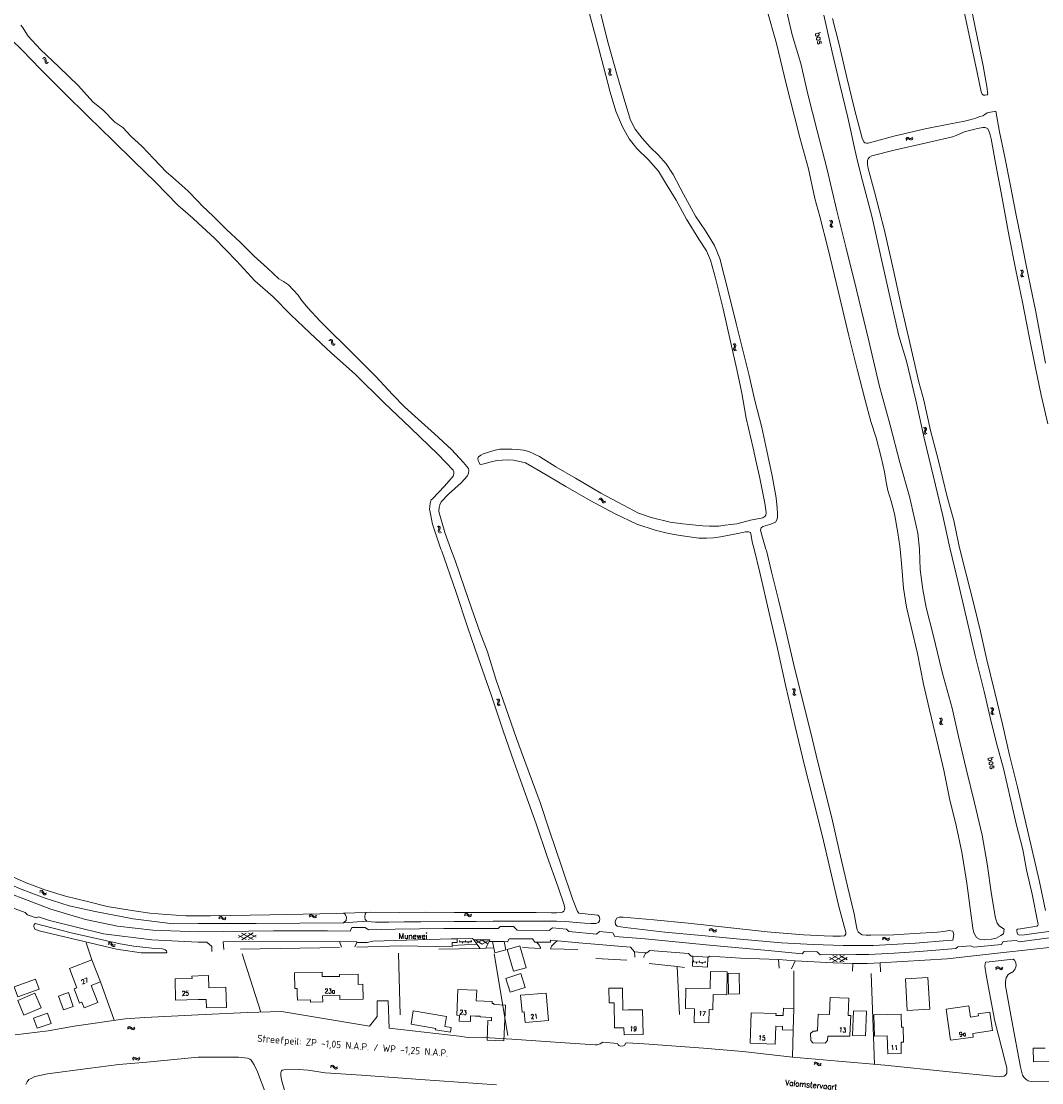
# Model space of a CAD drawing. Header units: metres. Extents: x 189705 to 199106, y 581686 to 588448.
# Tile 395 of 555: x 195938 to 196294, y 586314 to 586684. Entities that reach past the tile are written whole.
import ezdxf

# ---------------------------------------------------------------- set-up
doc = ezdxf.new("R2010")
doc.units = ezdxf.units.M
doc.layers.add('B-WA-OG-GBKN-G', color=7, linetype='Continuous', lineweight=18)
doc.layers.add('X-XX-AL-T25', color=7, linetype='Continuous', lineweight=25)
doc.styles.add('NLCS-ISO-M2000-T25', font='NLCS-ISO.ttf', dxfattribs={"height": 5})
doc.styles.add('Style-STANDARD', font='STANDARD.shx')

msp = doc.modelspace()

# ---------------------------------------------------------------- linework, layer by layer
at = {"layer": 'B-WA-OG-GBKN-G'}
for p, q in [((195945.685, 586671.153), (195946.092, 586671.127)), ((195946.031, 586671.51), (195946.437, 586671.487)), ((195946.092, 586671.127), (195946.389, 586670.989)), ((195946.389, 586670.989), (195946.539, 586670.699)), ((195946.437, 586671.487), (195946.735, 586671.351)), ((195946.539, 586670.699), (195946.586, 586670.287)), ((195946.586, 586670.287), (195946.625, 586669.881)), ((195946.735, 586671.351), (195946.89, 586671.05)), ((195946.89, 586671.05), (195946.93, 586670.645)), ((195946.93, 586670.645), (195946.972, 586670.239)), ((195946.972, 586670.239), (195947.119, 586669.944)), ((195946.625, 586669.881), (195946.772, 586669.586)), ((195946.772, 586669.586), (195947.078, 586669.445)), ((195947.078, 586669.445), (195947.486, 586669.42)), ((195947.119, 586669.944), (195947.424, 586669.802)), ((195947.424, 586669.802), (195947.832, 586669.777)), ((196143.035, 586667.59), (196143.384, 586667.379)), ((196143.384, 586667.379), (196143.584, 586667.119)), ((196143.583, 586666.793), (196143.435, 586666.406)), ((196143.506, 586667.747), (196143.856, 586667.539)), ((196143.584, 586667.119), (196143.583, 586666.793)), ((196143.905, 586666.565), (196143.755, 586666.185)), ((196143.856, 586667.539), (196144.058, 586667.281)), ((196144.056, 586666.942), (196143.905, 586666.565)), ((196144.058, 586667.281), (196144.056, 586666.942)), ((196143.282, 586666.027), (196143.277, 586665.698)), ((196143.277, 586665.698), (196143.483, 586665.432)), ((196143.435, 586666.406), (196143.282, 586666.027)), ((196143.483, 586665.432), (196143.834, 586665.221)), ((196143.755, 586666.185), (196143.75, 586665.856)), ((196143.75, 586665.856), (196143.955, 586665.589)), ((196143.955, 586665.589), (196144.305, 586665.378)), ((196246.91, 586643.078), (196247.132, 586643.419)), ((196247.047, 586642.601), (196247.272, 586642.941)), ((196247.132, 586643.419), (196247.397, 586643.611)), ((196247.272, 586642.941), (196247.54, 586643.131)), ((196247.397, 586643.611), (196247.736, 586643.595)), ((196247.54, 586643.131), (196247.866, 586643.116)), ((196247.736, 586643.595), (196248.107, 586643.429)), ((196247.866, 586643.116), (196248.247, 586642.952)), ((196248.107, 586643.429), (196248.48, 586643.264)), ((196248.247, 586642.952), (196248.619, 586642.784)), ((196248.48, 586643.264), (196248.809, 586643.246)), ((196248.619, 586642.784), (196248.947, 586642.767)), ((196248.809, 586643.246), (196249.084, 586643.439)), ((196248.947, 586642.767), (196249.222, 586642.962)), ((196249.084, 586643.439), (196249.309, 586643.781)), ((196249.222, 586642.962), (196249.447, 586643.304)), ((196220.837, 586614.772), (196221.182, 586614.554)), ((196220.362, 586614.627), (196220.705, 586614.407)), ((196220.566, 586613.059), (196220.553, 586612.73)), ((196220.553, 586612.73), (196220.752, 586612.458)), ((196220.729, 586613.433), (196220.566, 586613.059)), ((196220.705, 586614.407), (196220.898, 586614.142)), ((196220.888, 586613.816), (196220.729, 586613.433)), ((196220.752, 586612.458), (196221.097, 586612.238)), ((196220.898, 586614.142), (196220.888, 586613.816)), ((196221.044, 586613.203), (196221.03, 586612.874)), ((196221.03, 586612.874), (196221.227, 586612.602)), ((196221.204, 586613.579), (196221.044, 586613.203)), ((196221.182, 586614.554), (196221.376, 586614.291)), ((196221.365, 586613.952), (196221.204, 586613.579)), ((196221.227, 586612.602), (196221.572, 586612.382)), ((196221.376, 586614.291), (196221.365, 586613.952)), ((196286.944, 586597.329), (196287.279, 586597.097)), ((196287.271, 586596.122), (196287.095, 586595.754)), ((196287.442, 586596.5), (196287.271, 586596.122)), ((196287.279, 586597.097), (196287.463, 586596.825)), ((196287.424, 586597.457), (196287.761, 586597.228)), ((196287.463, 586596.825), (196287.442, 586596.5)), ((196287.75, 586596.252), (196287.577, 586595.883)), ((196287.924, 586596.62), (196287.75, 586596.252)), ((196287.761, 586597.228), (196287.946, 586596.958)), ((196287.946, 586596.958), (196287.924, 586596.62)), ((196287.095, 586595.754), (196287.071, 586595.426)), ((196287.071, 586595.426), (196287.261, 586595.147)), ((196287.261, 586595.147), (196287.598, 586594.916)), ((196287.577, 586595.883), (196287.553, 586595.554)), ((196287.553, 586595.554), (196287.74, 586595.275)), ((196287.74, 586595.275), (196288.078, 586595.044)), ((196045.66, 586572.822), (196046.067, 586572.811)), ((196045.992, 586573.191), (196046.399, 586573.183)), ((196046.067, 586572.811), (196046.37, 586572.684)), ((196046.37, 586572.684), (196046.529, 586572.399)), ((196046.399, 586573.183), (196046.702, 586573.058)), ((196046.529, 586572.399), (196046.592, 586571.989)), ((196046.592, 586571.989), (196046.645, 586571.585)), ((196046.645, 586571.585), (196046.804, 586571.296)), ((196046.702, 586573.058), (196046.867, 586572.763)), ((196046.804, 586571.296), (196047.115, 586571.166)), ((196046.867, 586572.763), (196046.923, 586572.36)), ((196046.923, 586572.36), (196046.979, 586571.955)), ((196046.979, 586571.955), (196047.138, 586571.667)), ((196047.115, 586571.166), (196047.524, 586571.156)), ((196047.138, 586571.667), (196047.447, 586571.535)), ((196047.447, 586571.535), (196047.856, 586571.525)), ((196186.64, 586571.613), (196186.981, 586571.39)), ((196186.999, 586570.415), (196186.833, 586570.042)), ((196186.981, 586571.39), (196187.173, 586571.123)), ((196187.16, 586570.797), (196186.999, 586570.415)), ((196187.116, 586571.753), (196187.459, 586571.533)), ((196187.173, 586571.123), (196187.16, 586570.797)), ((196187.475, 586570.558), (196187.311, 586570.184)), ((196187.459, 586571.533), (196187.652, 586571.269)), ((196187.638, 586570.93), (196187.475, 586570.558)), ((196187.652, 586571.269), (196187.638, 586570.93)), ((196186.833, 586570.042), (196186.817, 586569.714)), ((196186.817, 586569.714), (196187.015, 586569.44)), ((196187.015, 586569.44), (196187.358, 586569.218)), ((196187.311, 586570.184), (196187.296, 586569.855)), ((196187.296, 586569.855), (196187.491, 586569.581)), ((196187.491, 586569.581), (196187.834, 586569.359)), ((196253.127, 586542.439), (196253.469, 586542.217)), ((196253.322, 586540.869), (196253.306, 586540.541)), ((196253.487, 586541.242), (196253.322, 586540.869)), ((196253.469, 586542.217), (196253.66, 586541.951)), ((196253.648, 586541.625), (196253.487, 586541.242)), ((196253.603, 586542.581), (196253.946, 586542.361)), ((196253.66, 586541.951), (196253.648, 586541.625)), ((196253.8, 586541.011), (196253.785, 586540.682)), ((196253.785, 586540.682), (196253.98, 586540.409)), ((196253.963, 586541.386), (196253.8, 586541.011)), ((196253.946, 586542.361), (196254.139, 586542.097)), ((196254.126, 586541.758), (196253.963, 586541.386)), ((196254.139, 586542.097), (196254.126, 586541.758)), ((196253.306, 586540.541), (196253.504, 586540.267)), ((196253.504, 586540.267), (196253.847, 586540.045)), ((196253.98, 586540.409), (196254.323, 586540.187)), ((196139.754, 586517.161), (196140.137, 586517.3)), ((196139.928, 586517.626), (196140.31, 586517.767)), ((196140.137, 586517.3), (196140.465, 586517.292)), ((196140.31, 586517.767), (196140.637, 586517.762)), ((196140.465, 586517.292), (196140.718, 586517.086)), ((196140.637, 586517.762), (196140.899, 586517.548)), ((196140.718, 586517.086), (196140.926, 586516.727)), ((196140.899, 586517.548), (196141.098, 586517.193)), ((196140.926, 586516.727), (196141.124, 586516.37)), ((196141.098, 586517.193), (196141.299, 586516.837)), ((196141.124, 586516.37), (196141.377, 586516.16)), ((196141.299, 586516.837), (196141.552, 586516.627)), ((196141.377, 586516.16), (196141.714, 586516.152)), ((196141.552, 586516.627), (196141.888, 586516.618)), ((196141.714, 586516.152), (196142.098, 586516.293)), ((196141.888, 586516.618), (196142.272, 586516.758)), ((196083.44, 586507.911), (196083.803, 586507.726)), ((196083.803, 586507.726), (196084.022, 586507.482)), ((196083.898, 586508.102), (196084.263, 586507.92)), ((196084.022, 586507.482), (196084.045, 586507.157)), ((196084.263, 586507.92), (196084.483, 586507.678)), ((196084.506, 586507.34), (196084.383, 586506.952)), ((196084.483, 586507.678), (196084.506, 586507.34)), ((196083.925, 586506.759), (196083.801, 586506.371)), ((196083.801, 586506.371), (196083.82, 586506.042)), ((196083.82, 586506.042), (196084.045, 586505.791)), ((196084.045, 586507.157), (196083.925, 586506.759)), ((196084.045, 586505.791), (196084.41, 586505.607)), ((196084.383, 586506.952), (196084.261, 586506.563)), ((196084.261, 586506.563), (196084.28, 586506.234)), ((196084.28, 586506.234), (196084.504, 586505.983)), ((196084.504, 586505.983), (196084.869, 586505.798)), ((196207.686, 586451.019), (196207.325, 586451.21)), ((196207.66, 586449.662), (196207.79, 586450.048)), ((196207.677, 586449.324), (196207.66, 586449.662)), ((196207.893, 586449.078), (196207.677, 586449.324)), ((196207.905, 586450.764), (196207.686, 586451.019)), ((196208.148, 586451.202), (196207.787, 586451.393)), ((196207.79, 586450.048), (196207.919, 586450.435)), ((196208.254, 586448.889), (196207.893, 586449.078)), ((196207.919, 586450.435), (196207.905, 586450.764)), ((196208.125, 586449.838), (196208.251, 586450.233)), ((196208.142, 586449.512), (196208.125, 586449.838)), ((196208.356, 586449.263), (196208.142, 586449.512)), ((196208.369, 586450.948), (196208.148, 586451.202)), ((196208.251, 586450.233), (196208.383, 586450.619)), ((196208.716, 586449.072), (196208.356, 586449.263)), ((196208.383, 586450.619), (196208.369, 586450.948)), ((196104.133, 586447.625), (196104.495, 586447.438)), ((196104.61, 586446.47), (196104.482, 586446.082)), ((196104.482, 586446.082), (196104.499, 586445.754)), ((196104.495, 586447.438), (196104.712, 586447.192)), ((196104.499, 586445.754), (196104.723, 586445.501)), ((196104.593, 586447.813), (196104.956, 586447.628)), ((196104.732, 586446.866), (196104.61, 586446.47)), ((196104.712, 586447.192), (196104.732, 586446.866)), ((196104.723, 586445.501), (196105.086, 586445.314)), ((196105.069, 586446.66), (196104.944, 586446.271)), ((196104.944, 586446.271), (196104.961, 586445.942)), ((196104.956, 586447.628), (196105.174, 586447.385)), ((196104.961, 586445.942), (196105.183, 586445.689)), ((196105.194, 586447.046), (196105.069, 586446.66)), ((196105.174, 586447.385), (196105.194, 586447.046)), ((196105.183, 586445.689), (196105.546, 586445.502)), ((196276.503, 586444.589), (196276.848, 586444.372)), ((196276.848, 586444.372), (196277.043, 586444.108)), ((196276.977, 586444.737), (196277.323, 586444.522)), ((196277.323, 586444.522), (196277.52, 586444.261)), ((196277.52, 586444.261), (196277.512, 586443.922)), ((196258.661, 586441.036), (196259.002, 586440.812)), ((196259.002, 586440.812), (196259.192, 586440.545)), ((196259.138, 586441.175), (196259.48, 586440.954)), ((196259.48, 586440.954), (196259.672, 586440.688)), ((196259.672, 586440.688), (196259.657, 586440.35)), ((196276.721, 586443.022), (196276.71, 586442.693)), ((196276.71, 586442.693), (196276.911, 586442.423)), ((196276.88, 586443.397), (196276.721, 586443.022)), ((196277.036, 586443.782), (196276.88, 586443.397)), ((196276.911, 586442.423), (196277.258, 586442.206)), ((196277.043, 586444.108), (196277.036, 586443.782)), ((196277.197, 586443.171), (196277.186, 586442.842)), ((196277.186, 586442.842), (196277.385, 586442.571)), ((196277.354, 586443.548), (196277.197, 586443.171)), ((196277.512, 586443.922), (196277.354, 586443.548)), ((196277.385, 586442.571), (196277.732, 586442.354)), ((196258.848, 586439.465), (196258.831, 586439.137)), ((196258.831, 586439.137), (196259.027, 586438.862)), ((196259.015, 586439.837), (196258.848, 586439.465)), ((196259.178, 586440.219), (196259.015, 586439.837)), ((196259.027, 586438.862), (196259.369, 586438.639)), ((196259.192, 586440.545), (196259.178, 586440.219)), ((196259.327, 586439.605), (196259.31, 586439.276)), ((196259.31, 586439.276), (196259.504, 586439.001)), ((196259.492, 586439.978), (196259.327, 586439.605)), ((196259.657, 586440.35), (196259.492, 586439.978)), ((196259.504, 586439.001), (196259.846, 586438.778)), ((195944.608, 586380.3), (195944.983, 586380.458)), ((195944.758, 586380.774), (195945.133, 586380.934)), ((195944.983, 586380.458), (195945.311, 586380.467)), ((195945.133, 586380.934), (195945.46, 586380.945)), ((195945.311, 586380.467), (195945.574, 586380.274)), ((195945.46, 586380.945), (195945.732, 586380.744)), ((195945.574, 586380.274), (195945.8, 586379.926)), ((195945.732, 586380.744), (195945.949, 586380.4)), ((195945.8, 586379.926), (195946.016, 586379.579)), ((195945.949, 586380.4), (195946.167, 586380.054)), ((195946.016, 586379.579), (195946.279, 586379.382)), ((195946.167, 586380.054), (195946.43, 586379.857)), ((195946.279, 586379.382), (195946.616, 586379.391)), ((195946.43, 586379.857), (195946.767, 586379.865)), ((195946.616, 586379.391), (195946.992, 586379.551)), ((195946.767, 586379.865), (195947.143, 586380.024)), ((196007.188, 586371.452), (196007.486, 586371.73)), ((196007.207, 586370.955), (196007.507, 586371.231)), ((196007.486, 586371.73), (196007.79, 586371.851)), ((196007.507, 586371.231), (196007.813, 586371.351)), ((196007.79, 586371.851), (196008.115, 586371.755)), ((196007.813, 586371.351), (196008.126, 586371.259)), ((196008.115, 586371.755), (196008.435, 586371.504)), ((196008.126, 586371.259), (196008.456, 586371.008)), ((196008.435, 586371.504), (196008.758, 586371.254)), ((196008.456, 586371.008), (196008.777, 586370.755)), ((196008.758, 586371.254), (196009.072, 586371.157)), ((196008.777, 586370.755), (196009.091, 586370.659)), ((196009.072, 586371.157), (196009.386, 586371.279)), ((196009.091, 586370.659), (196009.405, 586370.783)), ((196009.386, 586371.279), (196009.686, 586371.557)), ((196009.405, 586370.783), (196009.705, 586371.061)), ((196038.791, 586372.079), (196039.085, 586372.361)), ((196038.817, 586371.583), (196039.113, 586371.863)), ((196039.085, 586372.361), (196039.387, 586372.487)), ((196039.113, 586371.863), (196039.417, 586371.987)), ((196039.387, 586372.487), (196039.713, 586372.395)), ((196039.417, 586371.987), (196039.731, 586371.899)), ((196039.713, 586372.395), (196040.037, 586372.149)), ((196039.731, 586371.899), (196040.065, 586371.653)), ((196040.037, 586372.149), (196040.363, 586371.903)), ((196040.065, 586371.653), (196040.389, 586371.405)), ((196040.363, 586371.903), (196040.679, 586371.811)), ((196040.389, 586371.405), (196040.705, 586371.313)), ((196040.679, 586371.811), (196040.991, 586371.937)), ((196040.705, 586371.313), (196041.017, 586371.441)), ((196040.991, 586371.937), (196041.287, 586372.219)), ((196041.017, 586371.441), (196041.313, 586371.723)), ((196092.912, 586372.506), (196093.206, 586372.789)), ((196092.939, 586372.01), (196093.235, 586372.291)), ((196093.206, 586372.789), (196093.508, 586372.915)), ((196093.235, 586372.291), (196093.539, 586372.415)), ((196093.508, 586372.915), (196093.834, 586372.824)), ((196093.539, 586372.415), (196093.853, 586372.328)), ((196093.834, 586372.824), (196094.158, 586372.579)), ((196093.853, 586372.328), (196094.187, 586372.083)), ((196094.158, 586372.579), (196094.485, 586372.333)), ((196094.187, 586372.083), (196094.512, 586371.835)), ((196094.485, 586372.333), (196094.801, 586372.242)), ((196094.512, 586371.835), (196094.828, 586371.744)), ((196094.801, 586372.242), (196095.113, 586372.369)), ((196094.828, 586371.744), (196095.14, 586371.873)), ((196095.113, 586372.369), (196095.408, 586372.651)), ((196095.14, 586371.873), (196095.435, 586372.155)), ((196178.34, 586366.799), (196178.658, 586367.054)), ((196178.354, 586367.295), (196178.67, 586367.552)), ((196178.658, 586367.054), (196178.971, 586367.153)), ((196178.67, 586367.552), (196178.982, 586367.654)), ((196178.971, 586367.153), (196179.277, 586367.04)), ((196178.982, 586367.654), (196179.299, 586367.535)), ((196179.277, 586367.04), (196179.59, 586366.767)), ((196179.299, 586367.535), (196179.602, 586367.264)), ((196179.59, 586366.767), (196179.893, 586366.494)), ((196179.602, 586367.264), (196179.907, 586366.992)), ((196179.893, 586366.494), (196180.2, 586366.377)), ((196179.907, 586366.992), (196180.215, 586366.875)), ((196180.2, 586366.377), (196180.521, 586366.479)), ((196180.215, 586366.875), (196180.536, 586366.976)), ((196180.521, 586366.479), (196180.839, 586366.736)), ((196180.536, 586366.976), (196180.854, 586367.233)), ((195968.996, 586362.718), (195969.318, 586362.775)), ((195969.318, 586362.775), (195969.616, 586362.613)), ((196016.744, 586363.741), (196014.084, 586365.235)), ((196014.094, 586364.482), (196016.717, 586366.039)), ((196019.169, 586363.769), (196015.162, 586366.02)), ((196015.188, 586363.722), (196019.142, 586366.068)), ((196020.243, 586364.554), (196017.581, 586366.049)), ((196017.61, 586363.75), (196020.234, 586365.306)), ((196091.059, 586362.934), (196095.458, 586363.026)), ((196091.248, 586363.438), (196091.259, 586362.938)), ((196092.259, 586362.959), (196092.269, 586362.459)), ((196093.248, 586363.48), (196093.259, 586362.98)), ((196094.258, 586363.001), (196094.269, 586362.501)), ((196095.248, 586363.522), (196095.258, 586363.022)), ((196097.028, 586362.495), (196099.129, 586363.577)), ((196099.063, 586362.181), (196097.073, 586363.461)), ((196099.063, 586362.181), (196101.165, 586363.265)), ((196101.119, 586362.298), (196099.129, 586363.577)), ((196238.761, 586364.142), (196239.039, 586364.441)), ((196238.816, 586363.649), (196239.095, 586363.945)), ((196239.039, 586364.441), (196239.333, 586364.584)), ((196239.095, 586363.945), (196239.392, 586364.086)), ((196239.333, 586364.584), (196239.664, 586364.51)), ((196239.392, 586364.086), (196239.71, 586364.016)), ((196239.664, 586364.51), (196240.001, 586364.283)), ((196239.71, 586364.016), (196240.058, 586363.79)), ((196240.001, 586364.283), (196240.341, 586364.056)), ((196240.058, 586363.79), (196240.395, 586363.561)), ((196240.341, 586364.056), (196240.662, 586363.982)), ((196240.395, 586363.561), (196240.716, 586363.487)), ((196240.662, 586363.982), (196240.966, 586364.126)), ((196240.716, 586363.487), (196241.02, 586363.632)), ((196240.966, 586364.126), (196241.245, 586364.424)), ((196241.02, 586363.632), (196241.3, 586363.931)), ((195968.563, 586362.018), (195968.914, 586362.226)), ((195968.647, 586362.508), (195968.996, 586362.718)), ((195968.914, 586362.226), (195969.237, 586362.281)), ((195969.237, 586362.281), (195969.524, 586362.126)), ((195969.524, 586362.126), (195969.796, 586361.812)), ((195969.616, 586362.613), (195969.878, 586362.302)), ((195969.796, 586361.812), (195970.058, 586361.499)), ((195969.878, 586362.302), (195970.142, 586361.99)), ((195970.058, 586361.499), (195970.346, 586361.34)), ((195970.142, 586361.99), (195970.43, 586361.831)), ((195970.346, 586361.34), (195970.678, 586361.396)), ((195970.43, 586361.831), (195970.762, 586361.885)), ((195970.678, 586361.396), (195971.029, 586361.606)), ((195970.762, 586361.885), (195971.113, 586362.095)), ((196172.677, 586355.975), (196177.072, 586355.768)), ((196172.9, 586356.465), (196172.877, 586355.966)), ((196173.876, 586355.919), (196173.852, 586355.419)), ((196174.898, 586356.371), (196174.875, 586355.872)), ((196175.873, 586355.825), (196175.85, 586355.325)), ((196176.896, 586356.277), (196176.872, 586355.778)), ((196220.363, 586356.734), (196223.005, 586358.259)), ((196223.004, 586355.961), (196220.363, 586357.487)), ((196221.448, 586355.961), (196225.43, 586358.259)), ((196225.43, 586355.96), (196221.45, 586358.259)), ((196226.513, 586356.732), (196223.869, 586358.259)), ((196223.87, 586355.96), (196226.513, 586357.484)), ((196278.27, 586353.782), (196278.533, 586354.094)), ((196278.349, 586353.292), (196278.613, 586353.602)), ((196278.533, 586354.094), (196278.82, 586354.251)), ((196278.613, 586353.602), (196278.902, 586353.757)), ((196278.82, 586354.251), (196279.154, 586354.194)), ((196278.902, 586353.757), (196279.224, 586353.703)), ((196279.154, 586354.194), (196279.502, 586353.984)), ((196279.224, 586353.703), (196279.582, 586353.494)), ((196279.502, 586353.984), (196279.852, 586353.774)), ((196279.582, 586353.494), (196279.931, 586353.281)), ((196279.852, 586353.774), (196280.176, 586353.716)), ((196279.931, 586353.281), (196280.255, 586353.223)), ((196280.176, 586353.716), (196280.473, 586353.874)), ((196280.255, 586353.223), (196280.551, 586353.384)), ((196280.473, 586353.874), (196280.737, 586354.186)), ((196280.551, 586353.384), (196280.816, 586353.696)), ((195975.362, 586332.984), (195975.646, 586333.276)), ((195975.646, 586333.276), (195975.943, 586333.412)), ((195975.943, 586333.412), (195976.272, 586333.331)), ((195976.272, 586333.331), (195976.604, 586333.096)), ((195977.565, 586332.917), (195977.851, 586333.208)), ((195975.404, 586332.489), (195975.691, 586332.779)), ((195975.691, 586332.779), (195975.99, 586332.913)), ((195975.99, 586332.913), (195976.307, 586332.836)), ((195976.307, 586332.836), (195976.649, 586332.601)), ((195976.604, 586333.096), (195976.939, 586332.861)), ((195976.649, 586332.601), (195976.982, 586332.364)), ((195976.939, 586332.861), (195977.258, 586332.78)), ((195976.982, 586332.364), (195977.301, 586332.283)), ((195977.258, 586332.78), (195977.565, 586332.917)), ((195977.301, 586332.283), (195977.608, 586332.422)), ((195977.608, 586332.422), (195977.894, 586332.714)), ((195977.067, 586322.177), (195977.311, 586322.503)), ((195977.311, 586322.503), (195977.588, 586322.677)), ((195977.42, 586322.016), (195977.699, 586322.189)), ((195977.588, 586322.677), (195977.924, 586322.64)), ((195977.699, 586322.189), (195978.024, 586322.153)), ((195977.924, 586322.64), (195978.284, 586322.45)), ((195978.024, 586322.153), (195978.393, 586321.965)), ((195978.284, 586322.45), (195978.646, 586322.261)), ((195978.646, 586322.261), (195978.973, 586322.222)), ((195978.973, 586322.222), (195979.26, 586322.398)), ((195979.26, 586322.398), (195979.506, 586322.724)), ((195979.367, 586321.913), (195979.613, 586322.239)), ((195977.174, 586321.692), (195977.42, 586322.016)), ((195978.393, 586321.965), (195978.754, 586321.774)), ((195978.754, 586321.774), (195979.081, 586321.735)), ((195979.081, 586321.735), (195979.367, 586321.913)), ((196046.135, 586319.143), (196046.471, 586319.373)), ((196046.187, 586319.637), (196046.521, 586319.869)), ((196046.471, 586319.373), (196046.791, 586319.448)), ((196046.521, 586319.869), (196046.839, 586319.946)), ((196046.791, 586319.448), (196047.087, 586319.312)), ((196046.839, 586319.946), (196047.147, 586319.804)), ((196047.087, 586319.312), (196047.378, 586319.016)), ((196047.147, 586319.804), (196047.428, 586319.511)), ((196047.378, 586319.016), (196047.659, 586318.721)), ((196047.428, 586319.511), (196047.712, 586319.217)), ((196047.659, 586318.721), (196047.957, 586318.58)), ((196047.712, 586319.217), (196048.009, 586319.076)), ((196047.957, 586318.58), (196048.285, 586318.658)), ((196048.009, 586319.076), (196048.337, 586319.152)), ((196048.285, 586318.658), (196048.622, 586318.89)), ((196048.337, 586319.152), (196048.674, 586319.384)), ((196214.92, 586320.194), (196215.241, 586320.445)), ((196214.94, 586320.69), (196215.259, 586320.943)), ((196215.241, 586320.445), (196215.555, 586320.54)), ((196215.259, 586320.943), (196215.571, 586321.041)), ((196215.555, 586320.54), (196215.859, 586320.423)), ((196215.571, 586321.041), (196215.887, 586320.919)), ((196215.859, 586320.423), (196216.169, 586320.147)), ((196215.887, 586320.919), (196216.187, 586320.644)), ((196216.169, 586320.147), (196216.468, 586319.87)), ((196216.187, 586320.644), (196216.489, 586320.368)), ((196216.468, 586319.87), (196216.774, 586319.749)), ((196216.489, 586320.368), (196216.795, 586320.248)), ((196216.774, 586319.749), (196217.097, 586319.848)), ((196216.795, 586320.248), (196217.117, 586320.344)), ((196217.097, 586319.848), (196217.418, 586320.101)), ((196217.117, 586320.344), (196217.438, 586320.597))]:
    msp.add_line(p, q, dxfattribs=at)
at = {"layer": 'B-WA-OG-GBKN-G', "flags": 128}
for points in [[(196189.392, 586749.292), (196191.29, 586741.867), (196193.758, 586733.3), (196196.372, 586723.616), (196198.852, 586713.282), (196202.032, 586701.132), (196204.624, 586691.019), (196207.315, 586679.463), (196210.252, 586669.451), (196212.787, 586658.708), (196216.002, 586645.96), (196219.351, 586632.963), (196222.835, 586618.095), (196226.177, 586605.06), (196229.722, 586590.458), (196234.021, 586572.661), (196237.657, 586557.22), (196241.505, 586543.2), (196244.841, 586530.269), (196248.193, 586518.397), (196251.134, 586505.598), (196251.685, 586500)], [(196267.678, 586699.254), (196271.183, 586682.138), (196273.982, 586668.608), (196275.291, 586660.724), (196275.466, 586659.377), (196275.516, 586658.817), (196275.287, 586658.538), (196274.651, 586658.387), (196273.991, 586658.388), (196273.585, 586658.745), (196273.255, 586659.534), (196271.792, 586666.35), (196270.33, 586673.395), (196267.354, 586687.434)], [(196166.828, 586621.708), (196163.088, 586627.816), (196160.599, 586631.836), (196157.109, 586635.799), (196153.125, 586639.739), (196150.372, 586643.216), (196148.104, 586647.293), (196145.718, 586652.838), (196143.735, 586659.433), (196141.466, 586668.433), (196139.137, 586677.226), (196136.526, 586686.824), (196135.139, 586691.737)], [(196140.517, 586686.63), (196143.111, 586676.52), (196146.114, 586665.767), (196148.898, 586656.159), (196150.894, 586649.714), (196152.539, 586646.544), (196154.97, 586643.389), (196157.7, 586640.308), (196160.647, 586637.422), (196163.313, 586634.491), (196165.758, 586630.686), (196169.421, 586623.844), (196173.577, 586616.174), (196177.026, 586611.017), (196180.143, 586605.901), (196181.986, 586601.412), (196183.577, 586595.502), (196185.437, 586588.2), (196187.703, 586578.732), (196189.765, 586570.767), (196192.12, 586561.032), (196194.309, 586551.812), (196196.705, 586542.388), (196198.403, 586534.244), (196200.317, 586525.571), (196201.719, 586517.903), (196202.082, 586514.328), (196202.203, 586512.411), (196202.188, 586511.229), (196202.065, 586510.476), (196201.492, 586509.383), (196200.951, 586509.134), (196199.466, 586508.639), (196197.011, 586507.858), (196196.495, 586507.408), (196196.282, 586506.76), (196196.423, 586505.642), (196198.14, 586500)], [(196244.987, 586500), (196244.887, 586501.051), (196244.157, 586505.727), (196243.012, 586512.296), (196241.819, 586516.754), (196240.639, 586520.511), (196240.031, 586523.386), (196239.546, 586527.027), (196238.345, 586532.109), (196236.643, 586538.818), (196234.732, 586544.588), (196232.762, 586551.994), (196230.001, 586562.843), (196227.082, 586574.394), (196223.364, 586590.069), (196219.884, 586604.677), (196216.919, 586616.053), (196215.214, 586622.373), (196212.968, 586632.652), (196210.022, 586643.184), (196208.139, 586650.94), (196205.174, 586662.323), (196201.847, 586676.469), (196198.462, 586688.27)], [(196262.028, 586501.442), (196259.8, 586511.605), (196256.605, 586525.275), (196253.343, 586538.661), (196250.438, 586551.933), (196247.146, 586565.598), (196244.446, 586574.367), (196241.999, 586585.57), (196238.661, 586600.06), (196235.241, 586615.681), (196231.813, 586628.542), (196230.08, 586635.381), (196228.904, 586640.496), (196227.599, 586646.429), (196226.735, 586650.625), (196223.94, 586662.175), (196221.22, 586673.42), (196218.306, 586686.361)], [(196221.361, 586685.182), (196223.733, 586676.097), (196226.398, 586664.509), (196229.074, 586653.498), (196231.679, 586643.379), (196232.299, 586642.172), (196232.666, 586641.734), (196233.172, 586641.601), (196233.815, 586641.654), (196242.726, 586644.112), (196253.728, 586646.665), (196262.556, 586648.409), (196267.434, 586649.275), (196269.802, 586649.886), (196271.398, 586650.426), (196272.772, 586650.903), (196273.801, 586651.246), (196274.46, 586651.676), (196275.322, 586652.254)], [(195938.153, 586682.838), (195938.732, 586682.101), (195940.65, 586679.002), (195945.002, 586674.369), (195951.407, 586668.276), (195958.3, 586661.655), (195963.275, 586656.104), (195966.822, 586653.181), (195970.982, 586648.958), (195973.758, 586647.118), (195976.558, 586644.084), (195980.412, 586640.511), (195984.423, 586636.295), (195988.976, 586631.538), (195991.155, 586629.636), (195996.376, 586625.001), (196000, 586621.241)], [(196000, 586613.751), (195998.174, 586615.427), (195992.932, 586620.046), (195985.151, 586628.055), (195977.6, 586635.349), (195970.186, 586642.628), (195961.676, 586650.933), (195953.327, 586659.043), (195945.032, 586667.463), (195938.605, 586674.127), (195934.488, 586678.11), (195933.789, 586678.309), (195933.062, 586678.113), (195932.671, 586677.908), (195924.926, 586672.578), (195913.998, 586664.468), (195903.613, 586657.165), (195892.947, 586649.611), (195882.419, 586642.122), (195869.894, 586632.94), (195858.321, 586624.393), (195846.989, 586615.995)], [(196275.322, 586652.254), (196278.41, 586652.861)], [(196278.41, 586652.861), (196279.642, 586645.549), (196281.523, 586636.779), (196283.525, 586626.735), (196285.373, 586617.069), (196287.068, 586608.626), (196288.799, 586599.714), (196290.479, 586591.797), (196292.32, 586582.833), (196293.915, 586574.098), (196295.696, 586564.88)], [(196296.539, 586543.75), (196294.219, 586553.744), (196292.029, 586563.847), (196289.94, 586574.23), (196287.647, 586586.133), (196285.343, 586597.361), (196282.84, 586609.682), (196280.587, 586622.417), (196278.509, 586633.526), (196276.764, 586643.152), (196276.425, 586644.59), (196275.922, 586645.952), (196275.48, 586646.747), (196274.678, 586647.143), (196273.774, 586647.111), (196271.954, 586646.82), (196269.168, 586646.12), (196267.45, 586645.646), (196265.84, 586644.886), (196264.537, 586644.357), (196263.215, 586643.88), (196254.118, 586641.748), (196242.836, 586639.158), (196235.066, 586637.185), (196234.257, 586636.724), (196233.804, 586636.169), (196233.58, 586635.651), (196233.621, 586634.234), (196233.843, 586632.804), (196236.009, 586624.642), (196239.451, 586611.158), (196242.499, 586597.801), (196245.317, 586584.997), (196248.309, 586572.016), (196251.535, 586558.222), (196253.202, 586551.967), (196255.595, 586541.336), (196258.294, 586530.852), (196261.341, 586518.26), (196263.661, 586510.013), (196265.434, 586501.517), (196265.808, 586500)], [(196000, 586621.241), (196001.39, 586619.799), (196005.2, 586616.165), (196009.92, 586611.582), (196014.607, 586607.071), (196019.597, 586602.227), (196024.208, 586598.015), (196028.2, 586594.308), (196029.766, 586593.439), (196031.496, 586592.165), (196033.146, 586590.464), (196034.892, 586588.574), (196036.1, 586586.921), (196038.333, 586584.195), (196042.591, 586579.577), (196046.638, 586575.48), (196050.848, 586571.389)], [(196097.573, 586531.653), (196097.811, 586532.191), (196098.595, 586532.815), (196099.481, 586533.197), (196103.681, 586534.568), (196105.32, 586534.835), (196107.321, 586534.936), (196109.439, 586534.92), (196111.432, 586534.82), (196113.566, 586534.486), (196115.427, 586534.049), (196117.369, 586533.19), (196119.102, 586532.274), (196124.836, 586528.71), (196131.658, 586524.715), (196140.516, 586519.535), (196148.369, 586515.292), (196153.712, 586512.491), (196158.053, 586511.035), (196164.659, 586509.464), (196169.129, 586508.871), (196172.471, 586508.456), (196176.087, 586508.162), (196178.489, 586508.046), (196181.743, 586508.06), (196183.94, 586508.303), (196185.917, 586508.619), (196187.997, 586508.863), (196192.801, 586510.138), (196196.996, 586510.898), (196197.694, 586511.367), (196198.062, 586511.89), (196198.193, 586512.818), (196198.127, 586513.637), (196197.697, 586515.991), (196197.03, 586519.536), (196195.827, 586525.326), (196194.803, 586529.868), (196193.675, 586535.228), (196191.287, 586545.652), (196189.77, 586554.464), (196187.982, 586562.72), (196185.797, 586572.434), (196183.169, 586583.82), (196180.537, 586594.603), (196178.742, 586600.878), (196177.396, 586604.051), (196174.726, 586608.163), (196170.402, 586615.146), (196166.828, 586621.708)], [(196081.722, 586517.606), (196086.01, 586522.016), (196088.992, 586525.488), (196089.27, 586526.219), (196089.224, 586526.915), (196088.937, 586527.605), (196083.788, 586532.99), (196074.079, 586542.34), (196064.884, 586551.101), (196054.828, 586561.057), (196046.487, 586568.415), (196039.013, 586575.526), (196032.306, 586581.761), (196026.21, 586588.036), (196019.816, 586593.606), (196013.375, 586600.618), (196005.687, 586608.53), (196000, 586613.751)], [(196050.848, 586571.389), (196056.152, 586566.041), (196061.966, 586560.21), (196067.855, 586554.007), (196072.011, 586549.65), (196076.785, 586545.404), (196082.448, 586540.256), (196088.375, 586534.767), (196092.614, 586530.253), (196094.351, 586528.135), (196094.469, 586527.394), (196094.358, 586526.479), (196093.994, 586525.631), (196091.812, 586523.141), (196087.378, 586519.122), (196084.818, 586516.511), (196084.297, 586515.456), (196084.081, 586514.471), (196084.027, 586513.276), (196084.253, 586512.229), (196084.481, 586511.506), (196086.139, 586505.784), (196088.23, 586500)], [(196193.988, 586500), (196193.346, 586502.554), (196192.935, 586504.772), (196192.709, 586505.794), (196192.035, 586506.059), (196191.028, 586506.008), (196188.92, 586505.569), (196182.312, 586504.315), (196179.821, 586503.944), (196177.391, 586503.813), (196174.755, 586503.866), (196172.276, 586504.19), (196170.589, 586504.437), (196168.247, 586504.799), (196166.113, 586505.153), (196163.227, 586505.734), (196159.447, 586506.614), (196153.06, 586508.761), (196145.326, 586512.38), (196136.84, 586516.959), (196128.252, 586521.857), (196119.465, 586527.069), (196114.26, 586530.07), (196111.628, 586530.74), (196110.084, 586531.018), (196108.416, 586531.141), (196106.038, 586531.062), (196104.368, 586530.978), (196102.683, 586530.627), (196101.355, 586530.228), (196100.229, 586529.892), (196098.687, 586529.514), (196098.35, 586529.699), (196098.042, 586530.182), (196097.671, 586530.932), (196097.573, 586531.653)], [(196084.722, 586500), (196081.777, 586508.675), (196080.906, 586512.858), (196080.778, 586513.905), (196080.837, 586514.827), (196080.963, 586516.092), (196081.361, 586517.167), (196081.722, 586517.606)], [(196058.68, 586373.217), (196060.109, 586373.316), (196070.39, 586373.263), (196079.172, 586373.306), (196089.505, 586373.194), (196099.553, 586373.24), (196108.243, 586373.206), (196117.921, 586373.229), (196123.35, 586373.123), (196125, 586373.117), (196126.364, 586373.191), (196127.125, 586373.321), (196127.563, 586373.63), (196127.813, 586374.134), (196127.903, 586374.777), (196127.723, 586375.856), (196125.685, 586382.042), (196121.845, 586392.801), (196118.003, 586404.165), (196114.205, 586414.547), (196110.18, 586425.866), (196106.463, 586436.612), (196102.202, 586449.212), (196097.748, 586462.12), (196094.054, 586472.553), (196089.757, 586485.615), (196084.978, 586499.246), (196084.722, 586500)], [(196088.23, 586500), (196089.649, 586496.073), (196092.992, 586486.493), (196095.354, 586479.389), (196098.399, 586470.818), (196100.933, 586464.122), (196103.913, 586454.655), (196107.421, 586444.652), (196111.139, 586433.965), (196115.184, 586422.866), (196119.3, 586411.605), (196122.556, 586401.72), (196126.826, 586389.353), (196130.688, 586377.996), (196132.336, 586373.521), (196132.89, 586372.985), (196133.837, 586372.802), (196139.432, 586372.298), (196139.922, 586371.839), (196140.13, 586370.993), (196140.066, 586370.338), (196139.659, 586369.757), (196138.747, 586369.335), (196137.032, 586369.322), (196134.876, 586369.436), (196132.034, 586369.75), (196128.25, 586370.078), (196125.009, 586370.148), (196121.905, 586370.159)], [(196224.194, 586365.006), (196225.494, 586365.106), (196225.991, 586365.609), (196225.964, 586366.304), (196225.587, 586367.957), (196223.484, 586375.767), (196220.653, 586387.694), (196217.696, 586400.187), (196214.749, 586412.174), (196211.557, 586424.5), (196208.342, 586438.093), (196205.118, 586452.062), (196202.147, 586465.348), (196199.348, 586477.203), (196196.05, 586491.804), (196193.988, 586500)], [(196198.14, 586500), (196198.285, 586499.522), (196200.112, 586492.13), (196202.46, 586482.35), (196204.879, 586472.601), (196207.758, 586460.122)], [(196266.432, 586394.247), (196264.471, 586403.537), (196262.212, 586412.998), (196260.196, 586422.905), (196257.743, 586433.238), (196255.174, 586443.884), (196253.061, 586452.922), (196251.045, 586463.53), (196248.792, 586472.901), (196247.146, 586479.756), (196246.099, 586486.363), (196245.584, 586493.739), (196244.987, 586500)], [(196251.685, 586500), (196251.7, 586499.846), (196252.005, 586492.92), (196252.866, 586485.892), (196254.033, 586479.628), (196256.428, 586470.095), (196259.666, 586457.067), (196263.071, 586444.492), (196265.294, 586434.564), (196267.961, 586423.365), (196270.903, 586411.483), (196273.532, 586400.2), (196275.352, 586390.229), (196276.79, 586379.534), (196278.233, 586371.241), (196278.842, 586369.451), (196279.64, 586368.47), (196281.204, 586367.413), (196281.055, 586365.744), (196280.122, 586365.2), (196278.426, 586364.277), (196276.897, 586363.899), (196274.433, 586363.645), (196272.616, 586363.887), (196271.621, 586364.511), (196270.731, 586366.148), (196270.315, 586367.775), (196269.471, 586373.738), (196268.2, 586383.393), (196266.432, 586394.247)], [(196262.38, 586500), (196262.028, 586501.442)], [(196299.433, 586366.981), (196289.953, 586365.592), (196288.386, 586365.37), (196286.612, 586365.293), (196286.035, 586365.512), (196285.774, 586366.163), (196285.636, 586366.827), (196285.678, 586367.184), (196285.868, 586367.338), (196286.992, 586367.466), (196292.67, 586368.422), (196293.036, 586368.699), (196293.15, 586369.166), (196293.03, 586369.654), (196290.995, 586379.587), (196289.106, 586388.143), (196287.809, 586395.167), (196285.455, 586404.116), (196283.608, 586412.23), (196280.972, 586423.408), (196278.585, 586432.305), (196276.394, 586441.266), (196274.268, 586450.33), (196271.143, 586462.909), (196268.164, 586475.915), (196265.208, 586488.408), (196262.38, 586500)], [(196265.808, 586500), (196267.84, 586491.763), (196270.64, 586480.739), (196272.989, 586471.212)], [(196272.989, 586471.212), (196275.151, 586461.784), (196277.963, 586449.941), (196280.652, 586438.938), (196283.126, 586428.153), (196285.911, 586416.992), (196288.596, 586405.449), (196290.928, 586395.403), (196293.568, 586383.9), (196295.699, 586373.861)], [(196207.758, 586460.122), (196210.649, 586448.318), (196213.635, 586436.357), (196215.657, 586428.08), (196218.499, 586416.802), (196221.127, 586406.221), (196223.689, 586394.835), (196226.614, 586382.452), (196228.943, 586372.692), (196229.615, 586368.854), (196229.953, 586367.209), (196230.33, 586366.491), (196231.085, 586365.739), (196231.654, 586365.429), (196233.082, 586365.288), (196234.764, 586365.282), (196242.773, 586365.396), (196249.999, 586365.847), (196257.979, 586366.396), (196260.209, 586366.632), (196262.024, 586366.982), (196263.301, 586366.706), (196263.753, 586365.572), (196263.355, 586363.575), (196261.406, 586363.473), (196250.324, 586362.467), (196235.606, 586361.664), (196225.104, 586361.66), (196214.636, 586362), (196203.58, 586362.605), (196189.132, 586363.911), (196175.651, 586365.157), (196162.794, 586366.341), (196149.017, 586367.966), (196147.46, 586368.154), (196146.235, 586368.468), (196145.616, 586369.058), (196145.498, 586369.831), (196145.613, 586370.428), (196146.048, 586371.204), (196146.882, 586371.555), (196148.311, 586371.616), (196159.06, 586370.624), (196170.937, 586369.526), (196184.844, 586367.932), (196198.504, 586366.443), (196211.187, 586365.365), (196218.401, 586365.018), (196221.466, 586364.942), (196224.194, 586365.006)], [(196000, 586366.496), (195984.232, 586367.045), (195971.882, 586368.477), (195960.677, 586370.721), (195948.584, 586374.338), (195925.287, 586383.196), (195913.018, 586389.836), (195899.505, 586398.383)], [(195905.395, 586397.906), (195912.066, 586394.088), (195926.266, 586386.609), (195937.606, 586381.527), (195946.22, 586378.382), (195955.025, 586375.555), (195964.066, 586373.51), (195977.301, 586370.985), (195991.237, 586369.242), (196000, 586369.344)], [(196000, 586372.055), (195995.649, 586372.071), (195988.908, 586372.506), (195983.089, 586372.98), (195976.119, 586374.015), (195968.281, 586375.351), (195961.391, 586377.008), (195953.736, 586378.863), (195946.459, 586381.091), (195939.999, 586383.59), (195929.982, 586388.006)], [(195934.887, 586374.957), (195939.613, 586373.175), (195940.451, 586372.387), (195943.474, 586371.293), (195944.338, 586371.648), (195948.124, 586370.451), (195966.951, 586365.762), (195983.797, 586363.641), (196000, 586362.894)], [(196050.705, 586372.958), (196048.319, 586372.843), (196025.061, 586372.387), (196004.328, 586372.04), (196000, 586372.055)], [(196050.685, 586369.624), (196051.639, 586370.414), (196051.774, 586371.618), (196051.293, 586372.672), (196050.705, 586372.958)], [(196058.68, 586373.217), (196050.705, 586372.958)], [(196058.857, 586370.143), (196058.284, 586370.777), (196058.123, 586371.74), (196058.286, 586372.758), (196058.68, 586373.217)], [(196121.905, 586370.159), (196115.533, 586370.156), (196108.896, 586370.207), (196102.985, 586370.233), (196096.996, 586370.123), (196089.403, 586370.038), (196077.731, 586369.972), (196071.846, 586369.991), (196066.591, 586369.843), (196064.291, 586369.796), (196061.914, 586369.821), (196060.369, 586369.904), (196058.857, 586370.143)], [(195977.527, 586361.43), (195972.841, 586362.235), (195955.726, 586366.092), (195943.091, 586369.378), (195942.767, 586369.03), (195942.7, 586368.32), (195943.02, 586367.376), (195944.581, 586366.789), (195971.517, 586360.431), (195980.174, 586359.11), (195987.368, 586359.078), (195988.836, 586359.115), (195989.047, 586359.375), (195988.923, 586359.853), (195988.496, 586360.132), (195987.549, 586360.529), (195984.875, 586360.669), (195977.527, 586361.43)], [(196000, 586369.344), (196001.006, 586369.356), (196020.198, 586369.363), (196050.685, 586369.624)], [(196000, 586366.496), (196026.264, 586366.857), (196045.195, 586366.811), (196053.099, 586366.738), (196053.624, 586367.988), (196058.299, 586368.02), (196059.423, 586367.214), (196068.722, 586367.381), (196085.746, 586367.575), (196098.222, 586367.637), (196104.677, 586367.631), (196105.435, 586368.271), (196110.059, 586368.304), (196111.339, 586367.016), (196122.546, 586366.89), (196123.607, 586367.838), (196128.59, 586367.415), (196129.409, 586366.582), (196139.021, 586365.632)], [(196058.857, 586370.143), (196050.685, 586369.624)], [(196211.459, 586359.576), (196210.778, 586358.833), (196198.929, 586359.921), (196178.459, 586361.838), (196156.032, 586363.97), (196145.455, 586364.888), (196144.659, 586366.129), (196140.056, 586366.58), (196139.021, 586365.632)], [(196000, 586362.894), (196003.066, 586362.806), (196004.804, 586361.394), (196004.816, 586359.614)], [(196049.347, 586363.08), (196008.706, 586362.998)], [(196008.927, 586360.355), (196008.706, 586362.998)], [(196049.347, 586363.08), (196055.34, 586362.98), (196055.36, 586362.746), (196058.952, 586362.763), (196060.933, 586363.204)], [(196049.347, 586363.08), (196050.065, 586361.106)], [(196060.933, 586363.204), (196088.362, 586364.034)], [(196088.362, 586364.034), (196090.421, 586364.07), (196090.353, 586362.751), (196088.65, 586362.79), (196088.683, 586361.723), (196097.297, 586362.154)], [(196090.421, 586364.07), (196095.781, 586364.162), (196096.146, 586363.679)], [(196101.499, 586363.108), (196101.731, 586363.618), (196096.146, 586363.679)], [(196096.146, 586363.679), (196097.297, 586362.154)], [(196100.24, 586360.71), (196100.405, 586360.711), (196101.499, 586363.108)], [(196101.499, 586363.108), (196102.727, 586363.093), (196103.541, 586359.156), (196107.396, 586360.175), (196106.794, 586363.041)], [(196102.727, 586363.093), (196106.794, 586363.041)], [(196106.794, 586363.041), (196107.936, 586363.026), (196108.513, 586364.047), (196116.696, 586363.977), (196117.466, 586362.914), (196118.101, 586362.91)], [(196118.101, 586362.91), (196122.904, 586362.876), (196122.95, 586363.537), (196125.418, 586363.321)], [(196118.101, 586362.91), (196118.434, 586362.565), (196118.767, 586362.16), (196118.998, 586361.781), (196119.255, 586361.35), (196119.41, 586361.021), (196119.464, 586360.589)], [(196125.418, 586363.321), (196124.758, 586362.99), (196124.354, 586362.555), (196123.774, 586361.966), (196123.295, 586361.404), (196122.92, 586360.486)], [(196125.418, 586363.321), (196132.892, 586362.665), (196150.919, 586361.138), (196152.226, 586359.469)], [(196211.459, 586359.576), (196215.982, 586359.48), (196217.108, 586358.42), (196229.457, 586358.556), (196234.005, 586358.588), (196242.845, 586359.056), (196251.709, 586359.652), (196258.795, 586360.159), (196264.357, 586360.63), (196265.039, 586361.219), (196269.636, 586361.581), (196270.732, 586361.157), (196280.331, 586362.088), (196280.857, 586363.109), (196285.479, 586363.471), (196286.652, 586362.92), (196297.949, 586364.473)], [(195960.968, 586362.652), (195962.96, 586356.708)], [(196049.309, 586361.014), (196014.744, 586360.372)], [(196055.36, 586362.746), (196054.712, 586361.21)], [(196070.648, 586361.54), (196055.401, 586361.15)], [(196070.648, 586361.54), (196088.884, 586361.197)], [(196083.965, 586360.469), (196098.397, 586360.697)], [(196097.297, 586362.154), (196098.397, 586360.697)], [(196098.397, 586360.697), (196100.24, 586360.71)], [(196100.405, 586360.711), (196103.195, 586360.831)], [(196110.005, 586352.716), (196114.419, 586353.946), (196112.3, 586361.546), (196107.887, 586360.316), (196110.005, 586352.716)], [(196113.129, 586360.955), (196119.464, 586360.589)], [(196132.463, 586360.274), (196122.92, 586360.486)], [(196152.226, 586359.469), (196156.221, 586359.125)], [(196152.226, 586359.469), (196152.416, 586357.665)], [(196156.221, 586359.125), (196155.966, 586358.783), (196155.741, 586358.299), (196155.566, 586357.891), (196155.467, 586357.508)], [(196156.221, 586359.125), (196156.599, 586359.093), (196157.61, 586359.939), (196171.085, 586358.888), (196172.057, 586357.954), (196172.644, 586357.917)], [(196261.383, 586357.024), (196281.062, 586359.195), (196297.998, 586361.117), (196299.5, 586360.747)], [(195962.96, 586356.708), (195955.059, 586353.665), (195957.664, 586346.901), (195956.742, 586346.545), (195958.651, 586341.588), (195959.447, 586341.895), (195960.2, 586339.942), (195964.957, 586341.774), (195962.647, 586347.771), (195965.917, 586349.031), (195962.96, 586356.708)], [(196015.396, 586358.754), (196021.885, 586338.481)], [(196069.921, 586359.037), (196070.478, 586337.519)], [(196103.264, 586358.824), (196108.059, 586330.305)], [(196138.825, 586357.164), (196149.578, 586356.527)], [(196157.387, 586355.437), (196167.182, 586354.316), (196167.928, 586337.586)], [(196172.644, 586357.917), (196172.539, 586354.449), (196177.776, 586354.104), (196177.9, 586357.579)], [(196172.644, 586357.917), (196177.9, 586357.579)], [(196177.9, 586357.579), (196178.133, 586357.564), (196178.384, 586358.024), (196189.29, 586357.286)], [(196202.572, 586356.799), (196189.29, 586357.286)], [(196221.637, 586355.675), (196208.318, 586356.319), (196202.572, 586356.799), (196202.781, 586353.795)], [(196208.318, 586356.319), (196207.002, 586353.565)], [(196237.986, 586355.628), (196233.465, 586355.467), (196228.444, 586355.444), (196221.637, 586355.675)], [(196228.444, 586355.444), (196228.375, 586352.697)], [(196237.986, 586355.628), (196261.383, 586357.024)], [(196237.986, 586355.628), (196238.085, 586352.548)], [(196277.947, 586335.335), (196275.065, 586350.757), (196274.484, 586354.468), (196274.786, 586355.882)], [(196284.369, 586356.913), (196276.002, 586356.007), (196274.786, 586355.882)], [(196284.139, 586352.33), (196284.948, 586353.281), (196285.447, 586354.543), (196285.38, 586355.743), (196284.836, 586356.601), (196284.369, 586356.913)], [(196034.572, 586346.66), (196033.691, 586346.645), (196033.597, 586352.12), (196043.303, 586352.335), (196043.324, 586350.839), (196049.325, 586350.923), (196049.317, 586351.521), (196055.819, 586351.65), (196055.893, 586348.119), (196057.456, 586348.152), (196057.545, 586342.967), (196049.476, 586342.829), (196049.453, 586344.21), (196043.437, 586344.108), (196043.473, 586342.006), (196039.198, 586341.933), (196039.185, 586342.693), (196034.701, 586342.617)], [(196108.838, 586345.419), (196114.131, 586347.09), (196112.619, 586351.878), (196107.326, 586350.207), (196108.838, 586345.419)], [(196167.182, 586354.316), (196169.746, 586354.023)], [(196170.165, 586346.791), (196178.665, 586346.639), (196178.772, 586352.651), (196184.653, 586352.546), (196184.51, 586344.517), (196179.673, 586344.604), (196179.578, 586339.295)], [(196188.737, 586352), (196188.946, 586344.851), (196185.108, 586344.738), (196184.899, 586351.888), (196188.737, 586352)], [(196207.92, 586352.884), (196207.808, 586339.749)], [(196234.863, 586351.977), (196235.502, 586333.098), (196235.994, 586320.23)], [(196289.577, 586314.506), (196288.939, 586314.96), (196288.069, 586315.767), (196287.709, 586316.426), (196286.953, 586319.243), (196283.999, 586334.833), (196281.676, 586347.58), (196281.69, 586349.156), (196281.936, 586350.353), (196282.287, 586351.042), (196282.69, 586351.528), (196283.246, 586351.964), (196283.778, 586352.247), (196284.139, 586352.33)], [(195943.296, 586349.977), (195944.548, 586346.508), (195937.062, 586343.806), (195935.81, 586347.275), (195943.296, 586349.977)], [(195965.917, 586349.031), (195970.75, 586335.599)], [(196000, 586351.105), (195997.843, 586351.05), (195997.864, 586350.22), (195991.934, 586350.066), (195992.127, 586342.631), (196000, 586342.835)], [(196003.568, 586351.198), (196000, 586351.105)], [(196003.568, 586351.198), (196003.679, 586346.949), (196009.677, 586347.106), (196009.859, 586340.108), (196002.861, 586339.926), (196002.784, 586342.907)], [(196254.67, 586350.557), (196246.828, 586350.107), (196247.432, 586339.014), (196255.271, 586339.441), (196254.67, 586350.557)], [(195943.05, 586345.066), (195945.251, 586339.974), (195939.224, 586337.369), (195937.023, 586342.461), (195943.05, 586345.066)], [(195954.74, 586345.245), (195956.438, 586340.418), (195952.999, 586339.208), (195951.301, 586344.035), (195954.74, 586345.245)], [(196034.701, 586342.617), (196034.604, 586344.798), (196034.572, 586346.66)], [(196102.601, 586341.496), (196102.628, 586342.117), (196097.034, 586342.357), (196097.195, 586346.108), (196090.666, 586346.389), (196090.277, 586337.335), (196091.225, 586337.295), (196091.14, 586335.332), (196095.006, 586335.165), (196095.09, 586337.136), (196096.823, 586337.061)], [(196121.478, 586345.068), (196112.533, 586344.328), (196113.021, 586338.433), (196113.797, 586338.497), (196114.101, 586334.827), (196122.269, 586335.503), (196121.478, 586345.068)], [(196150.037, 586339.201), (196148.163, 586339.167), (196148.029, 586346.854), (196143.342, 586346.772), (196143.431, 586341.64), (196145.188, 586341.671), (196145.341, 586332.936), (196148.558, 586332.994), (196148.602, 586330.474), (196155.24, 586330.593), (196155.089, 586339.254), (196152.274, 586339.203)], [(196170.165, 586346.791), (196170.022, 586339.657), (196173.149, 586339.594), (196173.053, 586334.804), (196178.214, 586334.701), (196178.306, 586339.321), (196179.578, 586339.295)], [(196000, 586342.835), (196002.784, 586342.907)], [(196066.613, 586332.827), (196066.252, 586342.421), (196062.428, 586342.337), (196062.469, 586336.968), (196059.76, 586333.577)], [(196102.601, 586341.496), (196103.158, 586341.472), (196103.141, 586341.078), (196107.201, 586340.903), (196106.664, 586328.437), (196100.832, 586328.688), (196101.125, 586335.477), (196102.339, 586335.424), (196102.39, 586336.599)], [(196216.13, 586331.949), (196216.375, 586337.744), (196220.297, 586337.578), (196220.549, 586343.535), (196227.102, 586343.259), (196226.85, 586337.301), (196227.714, 586337.265)], [(196262.571, 586328.625), (196261.028, 586339.515), (196268.946, 586340.634), (196269.501, 586336.711), (196272.327, 586337.111), (196272.219, 586337.872), (196276.31, 586338.45), (196277.221, 586332.008), (196270.294, 586331.028), (196270.476, 586329.743), (196262.571, 586328.625)], [(195947.486, 586338.13), (195948.757, 586334.526), (195943.834, 586332.791), (195942.564, 586336.395), (195947.486, 586338.13)], [(195947.614, 586331.959), (195956.764, 586333.502), (195974.478, 586336.157), (195981.39, 586336.534), (196000, 586337.451)], [(196017.236, 586338.369), (196000, 586337.451)], [(196017.236, 586338.369), (196029.126, 586338.655)], [(196059.76, 586333.577), (196029.126, 586338.655)], [(196082.894, 586332.757), (196074.296, 586334.215), (196075.08, 586338.843), (196086.662, 586336.879), (196086.081, 586333.453), (196088.295, 586333.077), (196088.015, 586331.426), (196082.818, 586332.308), (196082.894, 586332.757)], [(196098.405, 586336.996), (196096.823, 586337.061)], [(196098.405, 586336.996), (196098.395, 586336.771), (196102.39, 586336.599)], [(196150.037, 586339.201), (196152.274, 586339.203)], [(196192.614, 586327.618), (196201.347, 586327.31), (196201.565, 586333.498), (196203.939, 586333.414), (196203.9, 586332.307), (196207.599, 586332.176), (196207.866, 586339.747), (196204.292, 586339.873), (196204.199, 586337.212), (196201.624, 586337.303), (196201.646, 586337.942), (196192.988, 586338.247), (196192.614, 586327.618)], [(196227.45, 586330.435), (196227.714, 586337.265)], [(196228.358, 586330.337), (196232.831, 586330.146), (196233.198, 586338.755), (196228.725, 586338.946), (196228.358, 586330.337)], [(196245.32, 586337.749), (196235.823, 586337.527), (196235.997, 586330.099), (196240.465, 586330.204), (196240.612, 586323.915), (196245.371, 586324.027), (196245.279, 586327.956), (196246.179, 586327.977), (196246.056, 586333.225), (196245.426, 586333.21), (196245.32, 586337.749)], [(196277.947, 586335.335), (196281.758, 586320.808), (196282.152, 586318.98), (196282.21, 586317.888), (196282.165, 586317.099), (196282.015, 586316.768), (196281.738, 586316.41), (196281.257, 586316.127), (196280.47, 586315.943), (196279.632, 586315.912), (196278.463, 586315.955), (196262.087, 586317.621), (196239.658, 586319.906), (196223.411, 586321.344), (196207.392, 586322.783), (196190.048, 586324.748), (196176.37, 586325.822), (196155.649, 586327.356)], [(195936.097, 586330.543), (195947.614, 586331.959)], [(196066.613, 586332.827), (196091.086, 586330.06)], [(196091.086, 586330.06), (196094.24, 586329.624), (196101.713, 586329.422), (196109.517, 586328.993), (196124.542, 586327.979), (196138.55, 586327.008), (196139.236, 586327.013), (196140.275, 586327.376), (196141.237, 586327.917), (196146.373, 586327.546)], [(196207.599, 586332.176), (196207.376, 586322.785)], [(196227.391, 586330.437), (196227.385, 586330.014), (196219.692, 586330.037), (196219.599, 586328.527), (196218.762, 586327.671), (196214.503, 586327.782), (196213.82, 586328.498), (196213.731, 586330.963), (196214.617, 586331.795), (196215.587, 586331.77), (196215.587, 586331.972)], [(196216.13, 586331.949), (196215.587, 586331.972)], [(196227.45, 586330.435), (196227.391, 586330.437)], [(196146.373, 586327.546), (196146.529, 586327.038), (196146.784, 586326.811), (196147.472, 586326.613), (196148.463, 586326.645), (196148.893, 586326.928), (196149.142, 586327.565), (196149.649, 586327.772), (196155.649, 586327.356)], [(196295.54, 586325.927), (196291.431, 586325.854), (196291.514, 586321.128), (196298.966, 586321.26), (196298.982, 586320.355), (196303.869, 586320.441)], [(195939.927, 586313.189), (195940.36, 586314.154), (195940.97, 586314.941), (195941.911, 586315.449), (195942.978, 586315.931), (195944.783, 586316.387), (195947.375, 586316.944), (195961.556, 586318.737), (195972.332, 586320.127), (195982.091, 586320.933), (196000, 586322.698)], [(196028.104, 586299.174), (196027.74, 586300), (196025.675, 586304.664), (196023.632, 586309.887), (196020.682, 586317.621), (196019.496, 586320.079), (196019.007, 586321.042), (196018.545, 586321.649), (196018.085, 586322.002), (196017.168, 586322.326), (196014.066, 586322.686), (196000, 586322.698)], [(196104.163, 586313.091), (196077.545, 586314.94), (196057.053, 586316.45), (196044.291, 586317.226), (196038.415, 586318.202), (196035.059, 586318.459), (196029.851, 586318.295), (196029.343, 586318.165), (196029.141, 586318.011), (196028.914, 586317.755), (196028.841, 586317.297), (196028.797, 586316.356), (196029.061, 586314.858), (196030.518, 586309.91)], [(196289.577, 586314.506), (196290.646, 586314.234), (196307.544, 586314.377)]]:
    msp.add_lwpolyline(points, dxfattribs=at)

# ---------------------------------------------------------------- texts
at = {"layer": 'B-WA-OG-GBKN-G', "style": 'Style-STANDARD'}
for s, height, rotation, p in [('bos', 2, 284.59196, (196215.21, 586680.102)), ('bos', 2, 283.48013, (196275.485, 586427.269)), ('27', 1.6, 22.89759, (195959.607, 586348.088)), ('25', 1.6, 1.2603, (195994.33, 586344.172)), ('23a', 1.6, 359.48435, (196044.136, 586345.007)), ('23', 1.6, 354.60854, (196091.165, 586337.655)), ('21', 1.6, 4.93499, (196116.101, 586336.031)), ('17', 1.6, 355.29819, (196174.567, 586337.279)), ('19', 1.6, 356.84561, (196150.561, 586331.897)), ('15', 1.6, 356.61671, (196195.459, 586328.726)), ('13', 1.6, 357.30639, (196223.595, 586331.489)), ('9a', 1.6, 7.58707, (196265.652, 586329.831)), ('11', 1.6, 1.71836, (196241.705, 586325.284)), ('Valomstervaart', 2, 354.95083, (196204.792, 586312.875))]:
    msp.add_text(s, height=height, rotation=rotation, dxfattribs=at).set_placement(p)
msp.add_text('Munewei', height=2, dxfattribs=at).set_placement((196070, 586364))
at = {"layer": 'X-XX-AL-T25', "insert": (196020.713, 586330.59), "char_height": 2.5, "attachment_point": 1, "rotation": 355.50003, "style": 'NLCS-ISO-M2000-T25'}
msp.add_mtext_dynamic_manual_height_columns('Streefpeil: ZP -1,05 N.A.P. / WP -1,25 N.A.P.', width=185.35805, gutter_width=25, heights=[0], dxfattribs=at)

doc.saveas('drawing.dxf')
